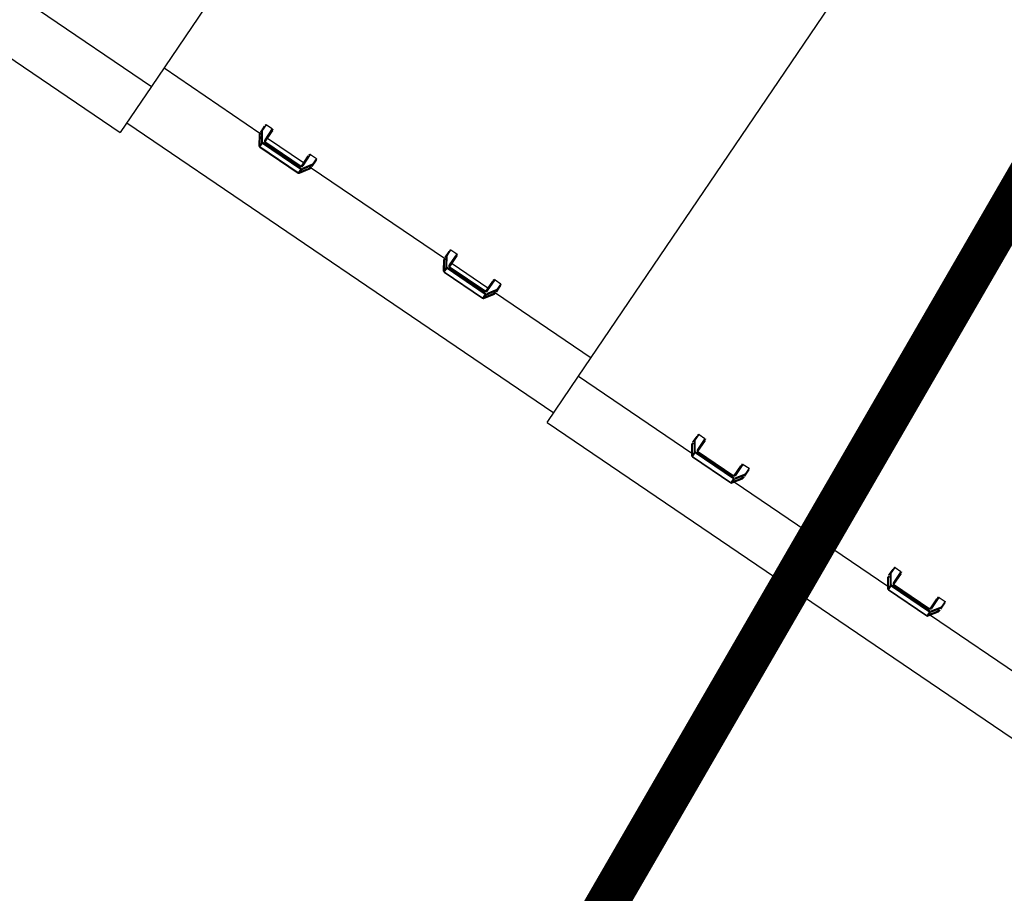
# Model space of a CAD drawing. Header units: metres. Extents: x 7482748 to 7484637, y 5684406 to 5687014.
# Tile 264 of 295: x 7484501.04 to 7484503.16, y 5686560.68 to 5686562.56. Entities that reach past the tile are written whole.
import ezdxf

# ---------------------------------------------------------------- set-up
doc = ezdxf.new("R2010")
doc.units = ezdxf.units.M
doc.header["$MEASUREMENT"] = 0
doc.linetypes.add('2', pattern=[2, 1.5, -0.5])
doc.layers.add('projektowane obiekty', color=5, linetype='Continuous', lineweight=35)
doc.layers.add('Uzytki', color=3, linetype='Continuous')

# ---------------------------------------------------------------- blocks, each defined once
blk = doc.blocks.new('zw$D414')
at = {"layer": 'projektowane obiekty', "lineweight": 30}
for p, q in [((3.3463, 3.3598), (3.3463, 0.1202)), ((4.4574, 0.1202), (4.4574, 3.3598)), ((3.5974, 0.1909), (3.6125, 0.1909)), ((3.5974, 0.176), (3.5974, 0.1909)), ((3.6125, 0.1909), (3.6125, 0.162)), ((3.7121, 0.1909), (3.7272, 0.1909)), ((3.7121, 0.162), (3.7121, 0.1909)), ((3.7272, 0.1909), (3.7272, 0.176)), ((4.0774, 0.1909), (4.0925, 0.1909)), ((4.0774, 0.176), (4.0774, 0.1909)), ((4.0925, 0.1909), (4.0925, 0.162)), ((4.1921, 0.1909), (4.2072, 0.1909)), ((4.1921, 0.162), (4.1921, 0.1909)), ((4.2072, 0.1909), (4.2072, 0.176)), ((3.5953, 0.1854), (3.5953, 0.1718)), ((3.596, 0.175), (3.61, 0.1538)), ((3.6099, 0.1539), (3.5961, 0.175)), ((3.5964, 0.1906), (3.5964, 0.1754)), ((3.5964, 0.1753), (3.6099, 0.1548)), ((3.6108, 0.1557), (3.5974, 0.176)), ((3.6145, 0.1614), (3.6145, 0.1903)), ((3.6158, 0.1591), (3.6158, 0.1854)), ((3.7088, 0.1854), (3.7088, 0.1591)), ((3.7102, 0.1903), (3.7102, 0.1614)), ((3.7272, 0.176), (3.7138, 0.1557)), ((3.7147, 0.1548), (3.7282, 0.1753)), ((3.7147, 0.1538), (3.7286, 0.175)), ((3.7286, 0.175), (3.7147, 0.1539)), ((3.7282, 0.1754), (3.7282, 0.1906)), ((3.7293, 0.1718), (3.7293, 0.1854)), ((4.0753, 0.1854), (4.0753, 0.1718)), ((4.076, 0.175), (4.09, 0.1538)), ((4.0899, 0.1539), (4.0761, 0.175)), ((4.0764, 0.1906), (4.0764, 0.1754)), ((4.0764, 0.1753), (4.0899, 0.1548)), ((4.0908, 0.1557), (4.0774, 0.176)), ((4.0945, 0.1614), (4.0945, 0.1903)), ((4.0958, 0.1591), (4.0958, 0.1854)), ((4.1888, 0.1854), (4.1888, 0.1591)), ((4.1902, 0.1903), (4.1902, 0.1614)), ((4.2072, 0.176), (4.1938, 0.1557)), ((4.1947, 0.1548), (4.2082, 0.1753)), ((4.1947, 0.1538), (4.2086, 0.175)), ((4.2086, 0.175), (4.1947, 0.1539)), ((4.2082, 0.1754), (4.2082, 0.1906)), ((4.2093, 0.1718), (4.2093, 0.1854)), ((3.3463, 0.1682), (3.5958, 0.1682)), ((3.5961, 0.1664), (3.6099, 0.1454)), ((3.6099, 0.1445), (3.5964, 0.165)), ((3.5965, 0.1679), (3.6007, 0.1679)), ((3.6108, 0.1462), (3.5965, 0.1679)), ((3.5965, 0.1649), (3.61, 0.1444)), ((3.6099, 0.1548), (3.6099, 0.1539)), ((3.6108, 0.1445), (3.6108, 0.1531)), ((3.6125, 0.1535), (3.6125, 0.1548)), ((3.7121, 0.1548), (3.6125, 0.1548)), ((3.6125, 0.1535), (3.7121, 0.1535)), ((3.6125, 0.1432), (3.6125, 0.1535)), ((3.6158, 0.1682), (3.7088, 0.1682)), ((3.707, 0.1587), (3.6176, 0.1587)), ((3.6177, 0.1575), (3.707, 0.1575)), ((3.7121, 0.1535), (3.7121, 0.1548)), ((3.7121, 0.1535), (3.7121, 0.1432)), ((3.7282, 0.1679), (3.7138, 0.1462)), ((3.7138, 0.1531), (3.7138, 0.1445)), ((3.7147, 0.1454), (3.7286, 0.1664)), ((3.7282, 0.165), (3.7147, 0.1445)), ((3.7147, 0.1444), (3.7282, 0.1649)), ((3.7147, 0.1539), (3.7147, 0.1548)), ((3.724, 0.1679), (3.7282, 0.1679)), ((3.7288, 0.1682), (4.0758, 0.1682)), ((4.0761, 0.1664), (4.0899, 0.1454)), ((4.0899, 0.1445), (4.0764, 0.165)), ((4.0765, 0.1679), (4.0807, 0.1679)), ((4.0908, 0.1462), (4.0765, 0.1679)), ((4.0765, 0.1649), (4.09, 0.1444)), ((4.0899, 0.1548), (4.0899, 0.1539)), ((4.0908, 0.1445), (4.0908, 0.1531)), ((4.0925, 0.1535), (4.0925, 0.1548)), ((4.1921, 0.1548), (4.0925, 0.1548)), ((4.0925, 0.1535), (4.1921, 0.1535)), ((4.0925, 0.1432), (4.0925, 0.1535)), ((4.0958, 0.1682), (4.1888, 0.1682)), ((4.187, 0.1587), (4.0976, 0.1587)), ((4.0977, 0.1575), (4.187, 0.1575)), ((4.1921, 0.1535), (4.1921, 0.1548)), ((4.1921, 0.1535), (4.1921, 0.1432)), ((4.2082, 0.1679), (4.1938, 0.1462)), ((4.1938, 0.1531), (4.1938, 0.1445)), ((4.1947, 0.1454), (4.2086, 0.1664)), ((4.2082, 0.165), (4.1947, 0.1445)), ((4.1947, 0.1444), (4.2082, 0.1649)), ((4.1947, 0.1539), (4.1947, 0.1548)), ((4.204, 0.1679), (4.2082, 0.1679)), ((4.2088, 0.1682), (4.4574, 0.1682)), ((4.7404, 0.1565), (4.7404, 0.1431)), ((4.7415, 0.1619), (4.7415, 0.1469)), ((4.7425, 0.1623), (4.7576, 0.1623)), ((4.7425, 0.1475), (4.7425, 0.1623)), ((4.7576, 0.1623), (4.7576, 0.1337)), ((4.7595, 0.133), (4.7595, 0.1616)), ((4.7609, 0.1308), (4.7609, 0.1565)), ((4.8539, 0.1565), (4.8539, 0.1308)), ((4.8552, 0.1616), (4.8552, 0.133)), ((4.8571, 0.1623), (4.8723, 0.1623)), ((4.8571, 0.1337), (4.8571, 0.1623)), ((4.8723, 0.1623), (4.8723, 0.1475)), ((4.8732, 0.1469), (4.8732, 0.1619)), ((4.8744, 0.1431), (4.8744, 0.1565)), ((5.2504, 0.1565), (5.2504, 0.1431)), ((5.2515, 0.1619), (5.2515, 0.1469)), ((5.2525, 0.1623), (5.2676, 0.1623)), ((5.2525, 0.1475), (5.2525, 0.1623)), ((5.2676, 0.1623), (5.2676, 0.1337)), ((5.2695, 0.133), (5.2695, 0.1616)), ((5.2709, 0.1308), (5.2709, 0.1565)), ((5.3639, 0.1565), (5.3639, 0.1308)), ((5.3652, 0.1616), (5.3652, 0.133)), ((5.3671, 0.1623), (5.3823, 0.1623)), ((5.3671, 0.1337), (5.3671, 0.1623)), ((5.3823, 0.1623), (5.3823, 0.1475)), ((5.3832, 0.1469), (5.3832, 0.1619)), ((5.3844, 0.1431), (5.3844, 0.1565)), ((3.6099, 0.1454), (3.6099, 0.1445)), ((3.7121, 0.1432), (3.6125, 0.1432)), ((3.6125, 0.1432), (3.6125, 0.1431)), ((3.6125, 0.1431), (3.7121, 0.1431)), ((3.7121, 0.1432), (3.7121, 0.1431)), ((3.7147, 0.1445), (3.7147, 0.1454)), ((4.0899, 0.1454), (4.0899, 0.1445)), ((4.1921, 0.1432), (4.0925, 0.1432)), ((4.0925, 0.1432), (4.0925, 0.1431)), ((4.0925, 0.1431), (4.1921, 0.1431)), ((4.1921, 0.1432), (4.1921, 0.1431)), ((4.1947, 0.1445), (4.1947, 0.1454)), ((4.7411, 0.1464), (4.755, 0.1255)), ((4.755, 0.1256), (4.7411, 0.1464)), ((4.7411, 0.1375), (4.755, 0.1167)), ((4.7414, 0.1468), (4.755, 0.1265)), ((4.755, 0.1158), (4.7414, 0.1361)), ((4.7415, 0.139), (4.746, 0.139)), ((4.7559, 0.1176), (4.7415, 0.139)), ((4.7415, 0.1359), (4.755, 0.1157)), ((4.7559, 0.1274), (4.7425, 0.1475)), ((4.8521, 0.1303), (4.7627, 0.1303)), ((4.7627, 0.1292), (4.852, 0.1292)), ((4.8723, 0.1475), (4.8589, 0.1274)), ((4.8732, 0.139), (4.8589, 0.1176)), ((4.8597, 0.1265), (4.8733, 0.1468)), ((4.8597, 0.1255), (4.8737, 0.1464)), ((4.8736, 0.1464), (4.8597, 0.1256)), ((4.8597, 0.1167), (4.8736, 0.1375)), ((4.8733, 0.1361), (4.8597, 0.1158)), ((4.8597, 0.1157), (4.8732, 0.1359)), ((4.8687, 0.139), (4.8732, 0.139)), ((5.2511, 0.1464), (5.265, 0.1255)), ((5.265, 0.1256), (5.2511, 0.1464)), ((5.2511, 0.1375), (5.265, 0.1167)), ((5.2514, 0.1468), (5.265, 0.1265)), ((5.265, 0.1158), (5.2514, 0.1361)), ((5.2515, 0.139), (5.256, 0.139)), ((5.2659, 0.1176), (5.2515, 0.139)), ((5.2515, 0.1359), (5.265, 0.1157)), ((5.2659, 0.1274), (5.2525, 0.1475)), ((5.3621, 0.1303), (5.2727, 0.1303)), ((5.2727, 0.1292), (5.362, 0.1292)), ((5.3823, 0.1475), (5.3689, 0.1274)), ((5.3832, 0.139), (5.3689, 0.1176)), ((5.3697, 0.1265), (5.3833, 0.1468)), ((5.3697, 0.1255), (5.3837, 0.1464)), ((5.3836, 0.1464), (5.3697, 0.1256)), ((5.3697, 0.1167), (5.3836, 0.1375)), ((5.3833, 0.1361), (5.3697, 0.1158)), ((5.3697, 0.1157), (5.3832, 0.1359)), ((5.3787, 0.139), (5.3832, 0.139)), ((3.0526, 0.1202), (3.3463, 0.1202)), ((3.3463, 0.1202), (3.3463, 0)), ((4.4574, 0.1202), (4.752, 0.1202)), ((4.4574, 0), (4.4574, 0.1202)), ((4.755, 0.1265), (4.755, 0.1256)), ((4.755, 0.1167), (4.755, 0.1158)), ((4.7559, 0.1158), (4.7559, 0.1248)), ((4.7576, 0.1252), (4.7576, 0.1265)), ((4.8572, 0.1265), (4.7576, 0.1265)), ((4.7576, 0.1252), (4.8572, 0.1252)), ((4.7576, 0.1145), (4.7576, 0.1252)), ((4.8572, 0.1145), (4.7576, 0.1145)), ((4.7576, 0.1145), (4.7576, 0.1143)), ((4.7576, 0.1143), (4.8572, 0.1143)), ((4.8572, 0.1252), (4.8572, 0.1265)), ((4.8572, 0.1252), (4.8572, 0.1145)), ((4.8572, 0.1145), (4.8572, 0.1143)), ((4.8589, 0.1248), (4.8589, 0.1158)), ((4.8597, 0.1256), (4.8597, 0.1265)), ((4.8597, 0.1158), (4.8597, 0.1167)), ((4.8627, 0.1202), (5.262, 0.1202)), ((5.265, 0.1265), (5.265, 0.1256)), ((5.265, 0.1167), (5.265, 0.1158)), ((5.2659, 0.1158), (5.2659, 0.1248)), ((5.2676, 0.1252), (5.2676, 0.1265)), ((5.3672, 0.1265), (5.2676, 0.1265)), ((5.2676, 0.1252), (5.3672, 0.1252)), ((5.2676, 0.1145), (5.2676, 0.1252)), ((5.3672, 0.1145), (5.2676, 0.1145)), ((5.2676, 0.1145), (5.2676, 0.1143)), ((5.2676, 0.1143), (5.3672, 0.1143)), ((5.3672, 0.1252), (5.3672, 0.1265)), ((5.3672, 0.1252), (5.3672, 0.1145)), ((5.3672, 0.1145), (5.3672, 0.1143)), ((5.3689, 0.1248), (5.3689, 0.1158)), ((5.3697, 0.1256), (5.3697, 0.1265)), ((5.3697, 0.1158), (5.3697, 0.1167)), ((5.3727, 0.1202), (5.6674, 0.1202)), ((3.3463, 0.025), (4.4574, 0.025)), ((2.1363, 0), (3.3463, 0)), ((4.4574, 0), (5.6674, 0))]:
    blk.add_line(p, q, dxfattribs=at)
for points in [[(3.596, 0.175), (3.596, 0.1751), (3.596, 0.1755), (3.5959, 0.1757)], [(3.5961, 0.175), (3.596, 0.175), (3.596, 0.175)], [(3.7287, 0.1757), (3.7287, 0.1752), (3.7286, 0.175)], [(3.7286, 0.175), (3.7286, 0.1749), (3.7286, 0.175)], [(3.7286, 0.175), (3.7286, 0.175)], [(4.076, 0.175), (4.076, 0.1751), (4.076, 0.1755), (4.0759, 0.1757)], [(4.0761, 0.175), (4.076, 0.175), (4.076, 0.175)], [(4.2087, 0.1757), (4.2087, 0.1752), (4.2086, 0.175)], [(4.2086, 0.175), (4.2086, 0.1749), (4.2086, 0.175)], [(4.2086, 0.175), (4.2086, 0.175)], [(3.5959, 0.1679), (3.596, 0.1671), (3.596, 0.1667), (3.5961, 0.1665), (3.5961, 0.1664)], [(3.61, 0.1538), (3.6107, 0.1531), (3.6109, 0.153)], [(3.6145, 0.1614), (3.6142, 0.1616), (3.6138, 0.1618), (3.6132, 0.162), (3.6125, 0.162)], [(3.6177, 0.1585), (3.6165, 0.1587), (3.6154, 0.1594), (3.615, 0.1598), (3.6147, 0.1604), (3.6145, 0.1609), (3.6145, 0.1614)], [(3.6177, 0.1585), (3.6177, 0.1587), (3.6177, 0.1585), (3.6177, 0.1581), (3.6177, 0.1575)], [(3.7102, 0.1614), (3.7101, 0.1609), (3.7099, 0.1604), (3.7096, 0.1598), (3.7092, 0.1594), (3.7082, 0.1587), (3.707, 0.1585)], [(3.707, 0.1585), (3.707, 0.1587), (3.707, 0.1585), (3.707, 0.1581), (3.707, 0.1575)], [(3.7102, 0.1614), (3.7104, 0.1616), (3.7109, 0.1618), (3.7114, 0.162), (3.7121, 0.162)], [(3.7138, 0.153), (3.7146, 0.1537), (3.7147, 0.1538)], [(3.7286, 0.1664), (3.7286, 0.1666), (3.7286, 0.1669), (3.7287, 0.1675), (3.7287, 0.1679)], [(4.0759, 0.1679), (4.076, 0.1671), (4.076, 0.1667), (4.0761, 0.1665), (4.0761, 0.1664)], [(4.09, 0.1538), (4.0907, 0.1531), (4.0909, 0.153)], [(4.0945, 0.1614), (4.0942, 0.1616), (4.0938, 0.1618), (4.0932, 0.162), (4.0925, 0.162)], [(4.0977, 0.1585), (4.0965, 0.1587), (4.0954, 0.1594), (4.095, 0.1598), (4.0947, 0.1604), (4.0945, 0.1609), (4.0945, 0.1614)], [(4.0977, 0.1585), (4.0977, 0.1587), (4.0977, 0.1585), (4.0977, 0.1581), (4.0977, 0.1575)], [(4.1902, 0.1614), (4.1901, 0.1609), (4.1899, 0.1604), (4.1896, 0.1598), (4.1892, 0.1594), (4.1882, 0.1587), (4.187, 0.1585)], [(4.187, 0.1585), (4.187, 0.1587), (4.187, 0.1585), (4.187, 0.1581), (4.187, 0.1575)], [(4.1902, 0.1614), (4.1904, 0.1616), (4.1909, 0.1618), (4.1914, 0.162), (4.1921, 0.162)], [(4.1938, 0.153), (4.1946, 0.1537), (4.1947, 0.1538)], [(4.2086, 0.1664), (4.2086, 0.1666), (4.2086, 0.1669), (4.2087, 0.1675), (4.2087, 0.1679)], [(3.61, 0.1444), (3.6103, 0.144)], [(3.6103, 0.144), (3.6108, 0.1436), (3.6118, 0.1432), (3.6125, 0.1431)], [(3.7121, 0.1431), (3.7132, 0.1433), (3.7142, 0.1439), (3.7147, 0.1444)], [(4.09, 0.1444), (4.0903, 0.144)], [(4.0903, 0.144), (4.0908, 0.1436), (4.0918, 0.1432), (4.0925, 0.1431)], [(4.1921, 0.1431), (4.1932, 0.1433), (4.1942, 0.1439), (4.1947, 0.1444)], [(4.741, 0.1465), (4.741, 0.1469), (4.741, 0.1472)], [(4.7411, 0.1464), (4.741, 0.1465)], [(4.741, 0.139), (4.741, 0.1382), (4.7411, 0.1378), (4.7411, 0.1376), (4.7411, 0.1375)], [(4.7411, 0.1464), (4.7411, 0.1464), (4.7411, 0.1464)], [(4.7595, 0.133), (4.7593, 0.1333), (4.7588, 0.1335), (4.7582, 0.1336), (4.7576, 0.1337)], [(4.7627, 0.1301), (4.7615, 0.1304), (4.7605, 0.131), (4.7601, 0.1315), (4.7598, 0.132), (4.7596, 0.1325), (4.7595, 0.133)], [(4.7627, 0.1301), (4.7627, 0.1303), (4.7627, 0.1302), (4.7627, 0.1298), (4.7627, 0.1292)], [(4.8552, 0.133), (4.8551, 0.1325), (4.855, 0.132), (4.8547, 0.1315), (4.8542, 0.131), (4.8532, 0.1304), (4.852, 0.1301)], [(4.852, 0.1301), (4.852, 0.1303), (4.852, 0.1302), (4.852, 0.1298), (4.852, 0.1292)], [(4.8552, 0.133), (4.8555, 0.1333), (4.8559, 0.1335), (4.8565, 0.1336), (4.8571, 0.1337)], [(4.8737, 0.1464), (4.8736, 0.1464)], [(4.8736, 0.1464), (4.8736, 0.1464)], [(4.8736, 0.1375), (4.8736, 0.1377), (4.8737, 0.138), (4.8737, 0.1386), (4.8737, 0.139)], [(4.8737, 0.1472), (4.8737, 0.1466), (4.8737, 0.1465)], [(4.8737, 0.1465), (4.8737, 0.1464)], [(5.2511, 0.1464), (5.251, 0.1465), (5.251, 0.1469), (5.251, 0.1472)], [(5.251, 0.139), (5.251, 0.1382), (5.2511, 0.1378), (5.2511, 0.1376), (5.2511, 0.1375)], [(5.2511, 0.1464), (5.2511, 0.1464), (5.2511, 0.1464)], [(5.2695, 0.133), (5.2693, 0.1333), (5.2688, 0.1335), (5.2682, 0.1336), (5.2676, 0.1337)], [(5.2727, 0.1301), (5.2715, 0.1304), (5.2705, 0.131), (5.2701, 0.1315), (5.2698, 0.132), (5.2696, 0.1325), (5.2695, 0.133)], [(5.2727, 0.1301), (5.2727, 0.1303), (5.2727, 0.1302), (5.2727, 0.1298), (5.2727, 0.1292)], [(5.3652, 0.133), (5.3651, 0.1325), (5.365, 0.132), (5.3647, 0.1315), (5.3642, 0.131), (5.3632, 0.1304), (5.362, 0.1301)], [(5.362, 0.1301), (5.362, 0.1303), (5.362, 0.1302), (5.362, 0.1298), (5.362, 0.1292)], [(5.3652, 0.133), (5.3655, 0.1333), (5.3659, 0.1335), (5.3665, 0.1336), (5.3671, 0.1337)], [(5.3837, 0.1464), (5.3836, 0.1464)], [(5.3836, 0.1464), (5.3836, 0.1464)], [(5.3836, 0.1375), (5.3836, 0.1377), (5.3837, 0.138), (5.3837, 0.1386), (5.3837, 0.139)], [(5.3837, 0.1472), (5.3837, 0.1466), (5.3837, 0.1465)], [(5.3837, 0.1465), (5.3837, 0.1464)], [(4.755, 0.1255), (4.7557, 0.1248), (4.7559, 0.1247)], [(4.755, 0.1157), (4.7554, 0.1152)], [(4.7554, 0.1152), (4.7558, 0.1149), (4.7568, 0.1144), (4.7576, 0.1143)], [(4.8572, 0.1143), (4.8583, 0.1145), (4.8592, 0.1151), (4.8597, 0.1157)], [(4.8588, 0.1247), (4.8596, 0.1254), (4.8597, 0.1255)], [(5.265, 0.1255), (5.2657, 0.1248), (5.2659, 0.1247)], [(5.265, 0.1157), (5.2654, 0.1152)], [(5.2654, 0.1152), (5.2658, 0.1149), (5.2668, 0.1144), (5.2676, 0.1143)], [(5.3672, 0.1143), (5.3683, 0.1145), (5.3692, 0.1151), (5.3697, 0.1157)], [(5.3688, 0.1247), (5.3696, 0.1254), (5.3697, 0.1255)]]:
    blk.add_lwpolyline(points, dxfattribs=at)
for centre, major_axis, ratio, start_param, end_param in [((3.5974, 0.1905), (0.001, 0), 0.428934, 1.570796, 2.95876), ((3.6125, 0.1901), (0.002, 0), 0.428934, 0.231222, 1.570796), ((3.7121, 0.1901), (0.002, 0), 0.428934, 1.570796, 2.910371), ((3.7272, 0.1905), (0.001, 0), 0.428934, 0.182833, 1.570796), ((4.0774, 0.1905), (0.001, 0), 0.428934, 1.570796, 2.95876), ((4.0925, 0.1901), (0.002, 0), 0.428934, 0.231222, 1.570796), ((4.1921, 0.1901), (0.002, 0), 0.428934, 1.570796, 2.910371), ((4.2072, 0.1905), (0.001, 0), 0.428934, 0.182833, 1.570796), ((3.6623, 0.1854), (-0.067, 0), 0.428934, 6.10035, 6.283185), ((3.6623, 0.1718), (0.067, 0), 0.428934, 3.00513, 3.141593), ((3.6623, 0.1718), (0.067, 0), 0.428934, 3.141593, 3.278056), ((3.6623, 0.0703), (0.0657, -0.1052), 0.125187, 3.159351, 3.189614), ((3.5974, 0.1755), (-0.000993, -0.000298), 0.399117, 4.59313, 5.981089), ((3.5964, 0.177), (-0.00003, -0.00172), 0.103678, 0.090216, 0.274288), ((3.6038, 0.1718), (-0.00675, 0), 0.428934, 5.937483, 6.283185), ((3.6038, 0.1718), (-0.00675, 0), 0.428934, 0, 0.897415), ((3.5658, 0.1854), (-0.05, 0), 0.428934, 3.141593, 3.372814), ((3.7588, 0.1854), (-0.05, 0), 0.428934, 6.051964, 6.283185), ((3.7208, 0.1718), (-0.00675, 0), 0.428934, 2.244178, 3.141593), ((3.7272, 0.1755), (-0.000993, 0.000298), 0.399117, 3.443685, 4.831647), ((3.7208, 0.1718), (-0.00675, 0), 0.428934, 3.141593, 3.487295), ((3.6623, 0.1854), (-0.067, 0), 0.428934, 3.141593, 3.324428), ((3.7282, 0.177), (0.00003, -0.00172), 0.103678, 6.008892, 6.192964), ((3.6623, 0.0703), (-0.0657, -0.1052), 0.125187, 3.093572, 3.123834), ((3.6623, 0.1718), (0.067, 0), 0.428934, 0, 0.136463), ((3.6623, 0.1718), (0.067, 0), 0.428934, 6.146722, 6.283185), ((4.1423, 0.1854), (-0.067, 0), 0.428934, 6.10035, 6.283185), ((4.1423, 0.1718), (0.067, 0), 0.428934, 3.00513, 3.141593), ((4.1423, 0.1718), (0.067, 0), 0.428934, 3.141593, 3.278056), ((4.1423, 0.0703), (0.0657, -0.1052), 0.125187, 3.159351, 3.189614), ((4.0774, 0.1755), (-0.000993, -0.000298), 0.399117, 4.593132, 5.981091), ((4.0764, 0.177), (-0.00003, -0.00172), 0.103678, 0.090221, 0.274288), ((4.0838, 0.1718), (-0.00675, 0), 0.428934, 5.937483, 6.283185), ((4.0838, 0.1718), (-0.00675, 0), 0.428934, 0, 0.897415), ((4.0458, 0.1854), (-0.05, 0), 0.428934, 3.141593, 3.372814), ((4.2388, 0.1854), (-0.05, 0), 0.428934, 6.051964, 6.283185), ((4.2008, 0.1718), (-0.00675, 0), 0.428934, 2.244178, 3.141593), ((4.2072, 0.1755), (-0.000993, 0.000298), 0.399117, 3.443689, 4.831646), ((4.2008, 0.1718), (-0.00675, 0), 0.428934, 3.141593, 3.487295), ((4.1423, 0.1854), (-0.067, 0), 0.428934, 3.141593, 3.324428), ((4.2082, 0.177), (0.00003, -0.00172), 0.103678, 6.008908, 6.19298), ((4.1423, 0.0703), (-0.0657, -0.1052), 0.125187, 3.093572, 3.123834), ((4.1423, 0.1718), (0.067, 0), 0.428934, 0, 0.136463), ((4.1423, 0.1718), (0.067, 0), 0.428934, 6.146722, 6.283185), ((3.5965, 0.1675), (-0.00116, 0), 0.368431, 4.712389, 5.196005), ((3.6623, 0.0703), (0.0657, -0.1052), 0.125187, 3.489241, 3.519503), ((3.6108, 0.1553), (-0.000835, -0.000551), 0.368431, 4.473872, 6.044667), ((3.6125, 0.1562), (-0.003, 0), 0.903336, 0.537587, 1.570796), ((3.6125, 0.1553), (0.003, 0), 0.903336, 3.679179, 4.108239), ((3.6108, 0.1544), (-0.000835, -0.000551), 0.368431, 6.044672, 6.283887), ((3.6125, 0.1566), (0.002, 0), 0.903336, 3.679179, 4.712389), ((3.5658, 0.1565), (0.05, 0), 0.428934, 0.089147, 0.231222), ((3.7588, 0.1565), (0.05, 0), 0.428934, 2.910371, 3.033479), ((3.7121, 0.1566), (0.002, 0), 0.903336, 4.712389, 5.745599), ((3.7121, 0.1562), (-0.003, 0), 0.903336, 1.570796, 2.604006), ((3.7138, 0.1553), (0.000835, -0.000551), 0.368431, 0.23852, 1.809312), ((3.7121, 0.1553), (0.003, 0), 0.903336, 5.316538, 5.745599), ((3.7138, 0.1544), (0.000835, -0.000551), 0.368431, 6.282817, 6.521706), ((3.7282, 0.1675), (0.00116, 0), 0.368431, 1.087181, 1.570796), ((3.6623, 0.0703), (-0.0657, -0.1052), 0.125187, 2.763682, 2.793944), ((3.7282, 0.1667), (0.00005, 0.00185), 0.093334, 3.347393, 3.531475), ((4.0765, 0.1675), (-0.00116, 0), 0.368431, 4.712389, 5.196005), ((4.1423, 0.0703), (0.0657, -0.1052), 0.125187, 3.489241, 3.519503), ((4.0908, 0.1553), (-0.000835, -0.000551), 0.368431, 4.473872, 6.044667), ((4.0925, 0.1562), (-0.003, 0), 0.903336, 0.537587, 1.570796), ((4.0925, 0.1553), (0.003, 0), 0.903336, 3.679179, 4.108239), ((4.0908, 0.1544), (-0.000835, -0.000551), 0.368431, 6.044667, 6.283887), ((4.0925, 0.1566), (0.002, 0), 0.903336, 3.679179, 4.712389), ((4.0458, 0.1565), (0.05, 0), 0.428934, 0.089147, 0.231222), ((4.2388, 0.1565), (0.05, 0), 0.428934, 2.910371, 3.033479), ((4.1921, 0.1566), (0.002, 0), 0.903336, 4.712389, 5.745599), ((4.1921, 0.1562), (-0.003, 0), 0.903336, 1.570796, 2.604006), ((4.1938, 0.1553), (0.000835, -0.000551), 0.368431, 0.23852, 1.809313), ((4.1921, 0.1553), (0.003, 0), 0.903336, 5.316539, 5.745599), ((4.1938, 0.1544), (0.000835, -0.000551), 0.368431, 6.282823, 6.521708), ((4.2082, 0.1675), (0.00116, 0), 0.368431, 1.087181, 1.570796), ((4.1423, 0.0703), (-0.0657, -0.1052), 0.125187, 2.763682, 2.793944), ((4.2082, 0.1667), (0.00005, 0.00185), 0.093334, 3.347393, 3.53148), ((4.8074, 0.1565), (-0.067, 0), 0.447799, 6.10035, 6.283185), ((4.7425, 0.1619), (0.001, 0), 0.447799, 1.570796, 2.958757), ((4.7576, 0.1614), (0.002, 0), 0.447799, 0.231221, 1.570796), ((4.7109, 0.1565), (-0.05, 0), 0.447799, 3.141593, 3.372814), ((4.9039, 0.1565), (-0.05, 0), 0.447799, 6.051964, 6.283185), ((4.8571, 0.1614), (0.002, 0), 0.447799, 1.570796, 2.910371), ((4.8723, 0.1619), (0.001, 0), 0.447799, 0.182835, 1.570796), ((4.8074, 0.1565), (-0.067, 0), 0.447799, 3.141593, 3.324428), ((5.3174, 0.1565), (-0.067, 0), 0.447799, 6.10035, 6.283185), ((5.2525, 0.1619), (0.001, 0), 0.447799, 1.570796, 2.958757), ((5.2676, 0.1614), (0.002, 0), 0.447799, 0.231221, 1.570796), ((5.2209, 0.1565), (-0.05, 0), 0.447799, 3.141593, 3.372814), ((5.4139, 0.1565), (-0.05, 0), 0.447799, 6.051964, 6.283185), ((5.3671, 0.1614), (0.002, 0), 0.447799, 1.570796, 2.910371), ((5.3823, 0.1619), (0.001, 0), 0.447799, 0.182835, 1.570796), ((5.3174, 0.1565), (-0.067, 0), 0.447799, 3.141593, 3.324428), ((3.6108, 0.1458), (0.000835, 0.000551), 0.368431, 1.33228, 2.903072), ((3.6125, 0.1467), (-0.003, 0), 0.903336, 0.537587, 0.966647), ((3.6108, 0.145), (0.000835, 0.000551), 0.368431, 2.903075, 3.141592), ((3.6125, 0.1459), (0.003, 0), 0.903336, 3.679179, 4.712389), ((3.7121, 0.1459), (0.003, 0), 0.903336, 4.712389, 5.745599), ((3.7138, 0.1458), (-0.000835, 0.000551), 0.368431, 3.380113, 4.950907), ((3.7121, 0.1467), (-0.003, 0), 0.903336, 2.174946, 2.604006), ((3.7138, 0.145), (-0.000835, 0.000551), 0.368431, 3.141593, 3.380106), ((4.0908, 0.1458), (0.000835, 0.000551), 0.368431, 1.33228, 2.903075), ((4.0925, 0.1467), (-0.003, 0), 0.903336, 0.537587, 0.966647), ((4.0908, 0.145), (0.000835, 0.000551), 0.368431, 2.903075, 3.141592), ((4.0925, 0.1459), (0.003, 0), 0.903336, 3.679179, 4.712389), ((4.1921, 0.1459), (0.003, 0), 0.903336, 4.712389, 5.745599), ((4.1938, 0.1458), (-0.000835, 0.000551), 0.368431, 3.3801, 4.950908), ((4.1921, 0.1467), (-0.003, 0), 0.903336, 2.174946, 2.604006), ((4.1938, 0.145), (-0.000835, 0.000551), 0.368431, 3.141588, 3.380106), ((4.8074, 0.1431), (0.067, 0), 0.447799, 3.00513, 3.141593), ((4.8074, 0.1431), (0.067, 0), 0.447799, 3.141593, 3.278056), ((4.7415, 0.1386), (-0.00116, 0), 0.384636, 4.712389, 5.196004), ((4.8074, 0.0426), (0.0656, -0.1045), 0.132059, 3.169003, 3.199265), ((4.8074, 0.0426), (0.0656, -0.1045), 0.132059, 3.498893, 3.529155), ((4.7415, 0.1485), (-0.00003, -0.00171), 0.104349, 0.103845, 0.287927), ((4.7425, 0.147), (-0.000992, -0.0003), 0.41672, 4.58687, 5.974833), ((4.7489, 0.1431), (-0.00675, 0), 0.447799, 5.910316, 6.283185), ((4.7489, 0.1431), (-0.00675, 0), 0.447799, 0, 0.953148), ((4.7559, 0.127), (-0.000832, -0.000555), 0.384636, 4.461349, 6.032145), ((4.7576, 0.1283), (0.002, 0), 0.894134, 3.679179, 4.712389), ((4.7109, 0.1279), (0.05, 0), 0.447799, 0.097905, 0.231221), ((4.9039, 0.1279), (0.05, 0), 0.447799, 2.910371, 3.025249), ((4.8572, 0.1283), (0.002, 0), 0.894134, 4.712389, 5.745598), ((4.8589, 0.127), (0.000832, -0.000555), 0.384636, 0.251042, 1.821838), ((4.8659, 0.1431), (-0.00675, 0), 0.447799, 2.188444, 3.141593), ((4.8659, 0.1431), (-0.00675, 0), 0.447799, 3.141593, 3.514462), ((4.8723, 0.147), (-0.000992, 0.0003), 0.41672, 3.449945, 4.83791), ((4.8733, 0.1485), (0.00003, -0.00171), 0.104349, 5.995264, 6.179346), ((4.8732, 0.1386), (0.00116, 0), 0.384636, 1.087182, 1.570796), ((4.8733, 0.1378), (0.00006, 0.00184), 0.093489, 3.359109, 3.543186), ((4.8074, 0.0426), (-0.0656, -0.1045), 0.132059, 3.08392, 3.114182), ((4.8074, 0.0426), (-0.0656, -0.1045), 0.132059, 2.75403, 2.784293), ((4.8074, 0.1431), (0.067, 0), 0.447799, 0, 0.136463), ((4.8074, 0.1431), (0.067, 0), 0.447799, 6.146722, 6.283185), ((5.3174, 0.1431), (0.067, 0), 0.447799, 3.00513, 3.141593), ((5.3174, 0.1431), (0.067, 0), 0.447799, 3.141593, 3.278056), ((5.2515, 0.1386), (-0.00116, 0), 0.384636, 4.712389, 5.196003), ((5.3174, 0.0426), (0.0656, -0.1045), 0.132059, 3.169003, 3.199266), ((5.3174, 0.0426), (0.0656, -0.1045), 0.132059, 3.498893, 3.529155), ((5.2515, 0.1485), (-0.00003, -0.00171), 0.104349, 0.103845, 0.287927), ((5.2525, 0.147), (-0.000992, -0.0003), 0.41672, 4.586872, 5.974833), ((5.2589, 0.1431), (-0.00675, 0), 0.447799, 5.910316, 6.283185), ((5.2589, 0.1431), (-0.00675, 0), 0.447799, 0, 0.953148), ((5.2659, 0.127), (-0.000832, -0.000555), 0.384636, 4.461347, 6.032142), ((5.2676, 0.1283), (0.002, 0), 0.894134, 3.679179, 4.712389), ((5.2209, 0.1279), (0.05, 0), 0.447799, 0.097905, 0.231221), ((5.4139, 0.1279), (0.05, 0), 0.447799, 2.910371, 3.025249), ((5.3672, 0.1283), (0.002, 0), 0.894134, 4.712389, 5.745599), ((5.3689, 0.127), (0.000832, -0.000555), 0.384636, 0.251044, 1.821837), ((5.3759, 0.1431), (-0.00675, 0), 0.447799, 2.188444, 3.141593), ((5.3759, 0.1431), (-0.00675, 0), 0.447799, 3.141593, 3.514462), ((5.3823, 0.147), (-0.000992, 0.0003), 0.41672, 3.449943, 4.83791), ((5.3833, 0.1485), (0.00003, -0.00171), 0.104349, 5.995259, 6.179346), ((5.3832, 0.1386), (0.00116, 0), 0.384636, 1.087181, 1.570796), ((5.3833, 0.1378), (0.00006, 0.00184), 0.093489, 3.359104, 3.543181), ((5.3174, 0.0426), (-0.0656, -0.1045), 0.132059, 3.08392, 3.114182), ((5.3174, 0.0426), (-0.0656, -0.1045), 0.132059, 2.75403, 2.784293), ((5.3174, 0.1431), (0.067, 0), 0.447799, 0, 0.136463), ((5.3174, 0.1431), (0.067, 0), 0.447799, 6.146722, 6.283185), ((4.7576, 0.1279), (-0.003, 0), 0.894134, 0.537587, 1.570796), ((4.7576, 0.127), (0.003, 0), 0.894134, 3.679179, 4.10824), ((4.7559, 0.1261), (-0.000832, -0.000555), 0.384636, 6.032145, 6.283936), ((4.7559, 0.1171), (0.000832, 0.000555), 0.384636, 1.319752, 2.89055), ((4.7576, 0.118), (-0.003, 0), 0.894134, 0.537587, 0.966647), ((4.7576, 0.1171), (0.003, 0), 0.894134, 3.679179, 4.712389), ((4.7559, 0.1162), (0.000832, 0.000555), 0.384636, 2.89055, 3.142494), ((4.8572, 0.1279), (-0.003, 0), 0.894134, 1.570796, 2.604006), ((4.8572, 0.1171), (0.003, 0), 0.894134, 4.712389, 5.745599), ((4.8572, 0.127), (0.003, 0), 0.894134, 5.316538, 5.745598), ((4.8589, 0.1171), (-0.000832, 0.000555), 0.384636, 3.392635, 4.96343), ((4.8572, 0.118), (-0.003, 0), 0.894134, 2.174946, 2.604006), ((4.8589, 0.1261), (0.000832, -0.000555), 0.384636, 6.282763, 6.534227), ((4.8589, 0.1162), (-0.000832, 0.000555), 0.384636, 3.14091, 3.392635), ((5.2676, 0.1279), (-0.003, 0), 0.894134, 0.537587, 1.570796), ((5.2676, 0.127), (0.003, 0), 0.894134, 3.679179, 4.10824), ((5.2659, 0.1261), (-0.000832, -0.000555), 0.384636, 6.032146, 6.283936), ((5.2659, 0.1171), (0.000832, 0.000555), 0.384636, 1.319754, 2.89055), ((5.2676, 0.118), (-0.003, 0), 0.894134, 0.537587, 0.966647), ((5.2676, 0.1171), (0.003, 0), 0.894134, 3.679179, 4.712389), ((5.2659, 0.1162), (0.000832, 0.000555), 0.384636, 2.89055, 3.142492), ((5.3672, 0.1279), (-0.003, 0), 0.894134, 1.570796, 2.604006), ((5.3672, 0.1171), (0.003, 0), 0.894134, 4.712389, 5.745599), ((5.3672, 0.127), (0.003, 0), 0.894134, 5.316538, 5.745598), ((5.3689, 0.1171), (-0.000832, 0.000555), 0.384636, 3.392635, 4.963431), ((5.3672, 0.118), (-0.003, 0), 0.894134, 2.174946, 2.604006), ((5.3689, 0.1261), (0.000832, -0.000555), 0.384636, 6.282759, 6.534227), ((5.3689, 0.1162), (-0.000832, 0.000555), 0.384636, 3.140915, 3.392637)]:
    blk.add_ellipse(centre, major_axis=major_axis, ratio=ratio, start_param=start_param, end_param=end_param, dxfattribs=at)
for points, knots in [([(3.6125, 0.162), (3.6125, 0.161), (3.6135, 0.1586), (3.6162, 0.1575), (3.6177, 0.1575)], [0, 0, 0, 0, 3.239375, 7.558542, 7.558542, 7.558542, 7.558542]), ([(3.707, 0.1575), (3.7081, 0.1575), (3.71, 0.1581), (3.7114, 0.1596), (3.7118, 0.1604), (3.7119, 0.1607)], [0, 0, 0, 0, 3.280583, 5.467639, 6.166361, 6.166361, 6.166361, 6.166361]), ([(4.0925, 0.162), (4.0925, 0.161), (4.0935, 0.1586), (4.0962, 0.1575), (4.0977, 0.1575)], [0, 0, 0, 0, 3.239375, 7.558542, 7.558542, 7.558542, 7.558542]), ([(4.187, 0.1575), (4.1881, 0.1575), (4.19, 0.1581), (4.1914, 0.1596), (4.1918, 0.1604), (4.1919, 0.1607)], [0, 0, 0, 0, 3.280583, 5.467639, 6.166361, 6.166361, 6.166361, 6.166361]), ([(4.7576, 0.1337), (4.7576, 0.1327), (4.7586, 0.1303), (4.7612, 0.1292), (4.7627, 0.1292)], [0, 0, 0, 0, 3.224475, 7.523775, 7.523775, 7.523775, 7.523775]), ([(4.852, 0.1292), (4.8532, 0.1292), (4.855, 0.1298), (4.8564, 0.1313), (4.8568, 0.1321), (4.8569, 0.1323)], [0, 0, 0, 0, 3.270711, 5.451185, 6.102078, 6.102078, 6.102078, 6.102078]), ([(5.2676, 0.1337), (5.2676, 0.1327), (5.2686, 0.1303), (5.2712, 0.1292), (5.2727, 0.1292)], [0, 0, 0, 0, 3.224475, 7.523775, 7.523775, 7.523775, 7.523775]), ([(5.362, 0.1292), (5.3632, 0.1292), (5.365, 0.1298), (5.3664, 0.1313), (5.3668, 0.1321), (5.3669, 0.1323)], [0, 0, 0, 0, 3.270711, 5.451185, 6.102078, 6.102078, 6.102078, 6.102078])]:
    blk.add_open_spline(points, degree=3, knots=knots, dxfattribs=at)
for points in [[(3.7119, 0.1607), (3.712, 0.1611), (3.7121, 0.1616), (3.7121, 0.162)], [(4.1919, 0.1607), (4.192, 0.1611), (4.1921, 0.1616), (4.1921, 0.162)], [(4.8569, 0.1323), (4.8571, 0.1328), (4.8571, 0.1332), (4.8571, 0.1337)], [(5.3669, 0.1323), (5.3671, 0.1328), (5.3671, 0.1332), (5.3671, 0.1337)]]:
    blk.add_open_spline(points, degree=3, dxfattribs=at)

msp = doc.modelspace()

# ---------------------------------------------------------------- linework, layer by layer
at = {"layer": 'Uzytki', "linetype": '2', "const_width": 0.09}
msp.add_lwpolyline([(7484505.21508, 5686565.69286), (7484501.19508, 5686558.75286)], dxfattribs=at)

# ---------------------------------------------------------------- block references
at = {"linetype": 'Continuous', "rotation": 325.8417172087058}
msp.add_blockref('zw$D414', (7484498.48247, 5686564.19707), dxfattribs=at)

doc.saveas('drawing.dxf')
